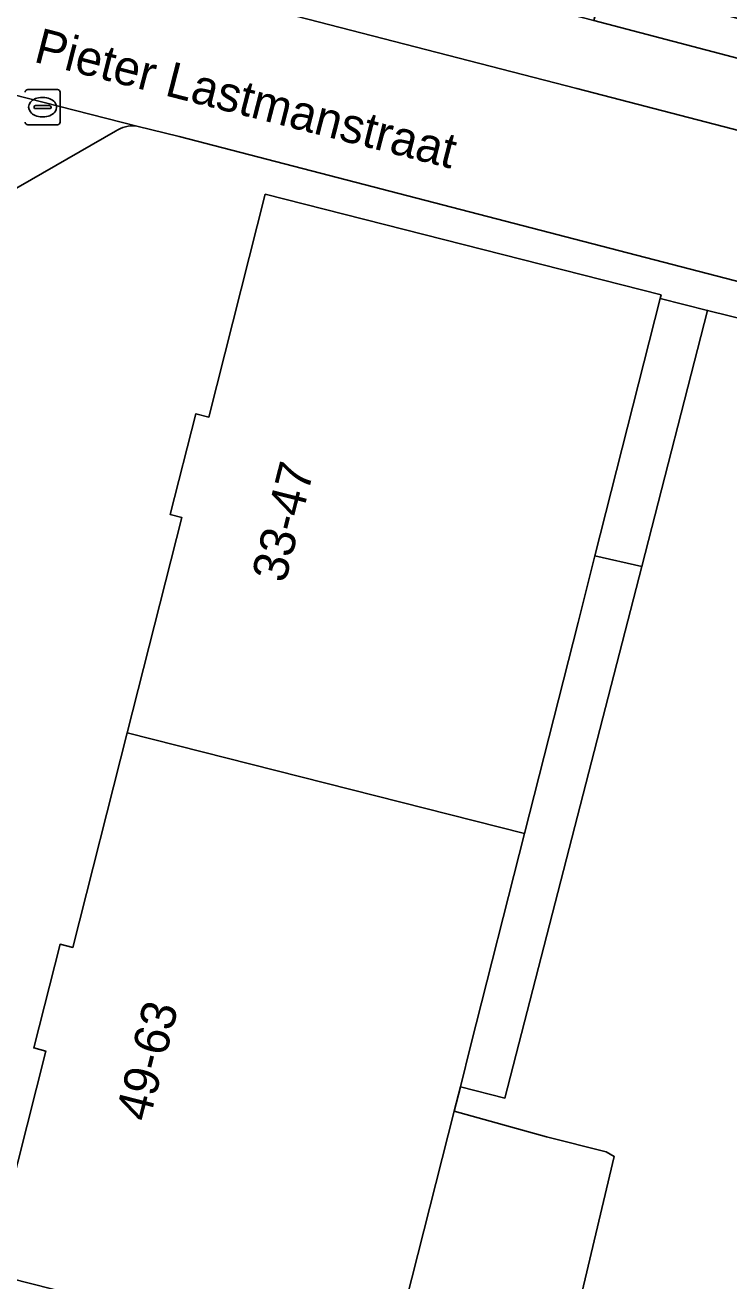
# Model space of a CAD drawing. Extents: x 163683 to 164494, y 382709 to 383872.
# Drawn here: x 164091.59 to 164111.7, y 383122.29 to 383158.14 of the extents above; entities that cross this region are included whole.
import ezdxf

# ---------------------------------------------------------------- set-up
doc = ezdxf.new("R2010")
doc.units = 0
for name, color, linetype in [('IMGEO_Groenvoorziening', 7, 'Continuous'), ('IMGEO_Kolk', 7, 'Continuous'), ('IMGEO_Openbare_ruimte_label', 7, 'Continuous'), ('IMGEO_Pand', 7, 'Continuous'), ('IMGEO_Pand_nummerreeks', 7, 'Continuous'), ('IMGEO_Parkeervlak_open', 7, 'Continuous'), ('IMGEO_Rijbaan_lokaal_open', 7, 'Continuous'), ('IMGEO_Voetpad_op_trap', 7, 'Continuous'), ('IMGEO_Voetpad_open', 7, 'Continuous')]:
    doc.layers.add(name, color=color, linetype=linetype)

msp = doc.modelspace()

# ---------------------------------------------------------------- linework, layer by layer
at = {"layer": 'IMGEO_Groenvoorziening'}
for points in [[(164131.674, 383136.743), (164131.864, 383138.13), (164113.496, 383142.861), (164113.4, 383145.174), (164113.392, 383149.426), (164112.443, 383149.662), (164111.09, 383149.999), (164109.209, 383142.688), (164105.302, 383127.508), (164104.028, 383127.832), (164103.85, 383127.13), (164106.488, 383126.4), (164108.19, 383125.977), (164108.419, 383125.844), (164106.762, 383118.85), (164127.676, 383113.511)], [(164126.683, 383105.758), (164126.715, 383105.961), (164127.676, 383113.511), (164106.762, 383118.85), (164108.419, 383125.844), (164108.19, 383125.977), (164106.488, 383126.4), (164103.85, 383127.13), (164101.946, 383119.622), (164090.57, 383122.507), (164088.898, 383115.58)]]:
    msp.add_lwpolyline(points, close=True, dxfattribs=at)
at = {"layer": 'IMGEO_Kolk'}
for p, q in [((164091.664, 383156.301), (164092.516, 383156.301)), ((164092.077, 383156.081), (164092.102, 383156.081)), ((164092.59, 383156.227), (164092.59, 383155.375)), ((164091.848, 383155.795), (164091.848, 383155.807)), ((164092.286, 383155.758), (164091.888, 383155.758)), ((164091.891, 383155.844), (164092.289, 383155.844)), ((164092.332, 383155.807), (164092.332, 383155.795)), ((164092.1, 383155.521), (164092.075, 383155.521)), ((164092.516, 383155.301), (164091.664, 383155.301))]:
    msp.add_line(p, q, dxfattribs=at)
for points in [[(164091.664, 383156.301), (164092.516, 383156.301)], [(164092.59, 383156.227), (164092.59, 383155.375)], [(164092.516, 383155.301), (164091.664, 383155.301)]]:
    msp.add_lwpolyline(points, dxfattribs=at)
for centre, radius, start, end in [((164091.666, 383156.225), 0.0765, 91.552, 178.448), ((164091.666, 383156.225), 0.0765, 91.552, 178.448), ((164092.514, 383156.225), 0.0765, 1.552, 88.448), ((164092.514, 383156.225), 0.0765, 1.552, 88.448), ((164091.888, 383155.804), 0.0403, 85.8775, 175.7526), ((164091.885, 383155.794), 0.0366, 178.938, 274.7102), ((164092.289, 383155.801), 0.043, 264.8664, 352.4533), ((164092.293, 383155.806), 0.0386, 1.7309, 96.639), ((164091.666, 383155.377), 0.0765, 181.552, 268.448), ((164091.666, 383155.377), 0.0765, 181.552, 268.448), ((164092.514, 383155.377), 0.0765, 271.552, 358.448), ((164092.514, 383155.377), 0.0765, 271.552, 358.448)]:
    msp.add_arc(centre, radius, start, end, dxfattribs=at)
for centre, major_axis, ratio, start_param, end_param in [((164092.076, 383155.801), (-0.387, 0.002), 0.722429, 4.712389, 7.853982), ((164092.101, 383155.801), (-0.39, 0.002), 0.717154, 1.570796, 4.712389)]:
    msp.add_ellipse(centre, major_axis=major_axis, ratio=ratio, start_param=start_param, end_param=end_param, dxfattribs=at)
at = {"layer": 'IMGEO_Pand'}
for points in [[(164105.861, 383135.058), (164107.391, 383141.09), (164107.873, 383142.993), (164109.736, 383150.336), (164109.763, 383150.444), (164098.453, 383153.313), (164096.84, 383146.953), (164096.469, 383147.047), (164095.739, 383144.168), (164096.068, 383144.085), (164094.509, 383137.937)], [(164105.861, 383135.058), (164094.509, 383137.937), (164092.955, 383131.809), (164092.589, 383131.902), (164091.837, 383128.938), (164092.179, 383128.851), (164090.57, 383122.507), (164101.946, 383119.622), (164103.85, 383127.13), (164104.028, 383127.832), (164104.331, 383129.026)]]:
    msp.add_lwpolyline(points, close=True, dxfattribs=at)
at = {"layer": 'IMGEO_Parkeervlak_open'}
for points in [[(164174.26, 383141.034), (164164.014, 383143.739), (164158.179, 383145.198), (164118.793, 383155.404), (164107.839, 383158.274), (164097.462, 383160.961), (164079.713, 383165.583), (164070.239, 383167.953), (164061.314, 383170.172), (164056.554, 383171.505), (164053.618, 383172.103), (164052.199, 383172.252)], [(164055.386, 383169.723), (164107.356, 383156.336), (164176.893, 383138.284)], [(164094.778, 383155.262), (164076.984, 383159.809)], [(164073.014, 383155.531), (164087.767, 383151.709), (164088.506, 383151.854), (164091.076, 383153.334), (164094.171, 383155.116)]]:
    msp.add_lwpolyline(points, dxfattribs=at)
msp.add_arc((164094.681, 383154.329), 0.938, 84.0802, 122.9683, dxfattribs=at)
at = {"layer": 'IMGEO_Rijbaan_lokaal_open'}
msp.add_lwpolyline([(164051.953, 383166.18), (164055.133, 383165.53), (164056.663, 383165.132), (164070.595, 383161.529), (164076.984, 383159.809), (164094.778, 383155.262), (164095.995, 383154.966), (164119.374, 383148.903), (164136.378, 383144.539), (164140.46, 383143.471), (164158.955, 383138.686), (164176.052, 383134.239), (164177.133, 383138.238), (164176.893, 383138.284), (164107.356, 383156.336), (164055.386, 383169.723)], dxfattribs=at)
at = {"layer": 'IMGEO_Voetpad_op_trap'}
msp.add_lwpolyline([(164111.09, 383149.999), (164109.736, 383150.336), (164107.873, 383142.993), (164109.209, 383142.688)], close=True, dxfattribs=at)
at = {"layer": 'IMGEO_Voetpad_open'}
for points in [[(164118.793, 383155.404), (164119.093, 383156.434), (164108.137, 383159.36), (164107.839, 383158.274)], [(164109.209, 383142.688), (164107.873, 383142.993), (164107.391, 383141.09), (164105.861, 383135.058), (164104.331, 383129.026), (164104.028, 383127.832), (164105.302, 383127.508)]]:
    msp.add_lwpolyline(points, close=True, dxfattribs=at)
for points in [[(164094.171, 383155.116), (164091.076, 383153.334), (164090.269, 383148.889), (164086.033, 383124.421), (164084.602, 383116.796), (164088.643, 383115.646), (164088.898, 383115.58), (164090.57, 383122.507), (164092.179, 383128.851), (164091.837, 383128.938), (164092.589, 383131.902), (164092.955, 383131.809), (164094.509, 383137.937)], [(164119.374, 383148.903), (164095.995, 383154.966), (164094.778, 383155.262)], [(164094.509, 383137.937), (164096.068, 383144.085), (164095.739, 383144.168), (164096.469, 383147.047), (164096.84, 383146.953), (164098.453, 383153.313), (164109.763, 383150.444), (164109.736, 383150.336), (164111.09, 383149.999), (164112.443, 383149.662), (164113.392, 383149.426), (164113.4, 383145.174), (164113.496, 383142.861), (164131.864, 383138.13), (164132.544, 383142.44), (164130.197, 383141.044)]]:
    msp.add_lwpolyline(points, dxfattribs=at)
msp.add_arc((164094.681, 383154.329), 0.938, 84.0802, 122.9683, dxfattribs=at)

# ---------------------------------------------------------------- texts
at = {"layer": 'IMGEO_Openbare_ruimte_label'}
msp.add_text('Pieter Lastmanstraat', height=1, rotation=345.6442, dxfattribs=at).set_placement((164091.805, 383157.103))
at = {"layer": 'IMGEO_Pand_nummerreeks'}
for s, rotation, p in [('33-47', 75.8053, (164099.021, 383142.187)), ('49-63', 75.7679, (164095.133, 383126.798))]:
    msp.add_text(s, height=1, rotation=rotation, dxfattribs=at).set_placement(p)

doc.saveas('drawing.dxf')
